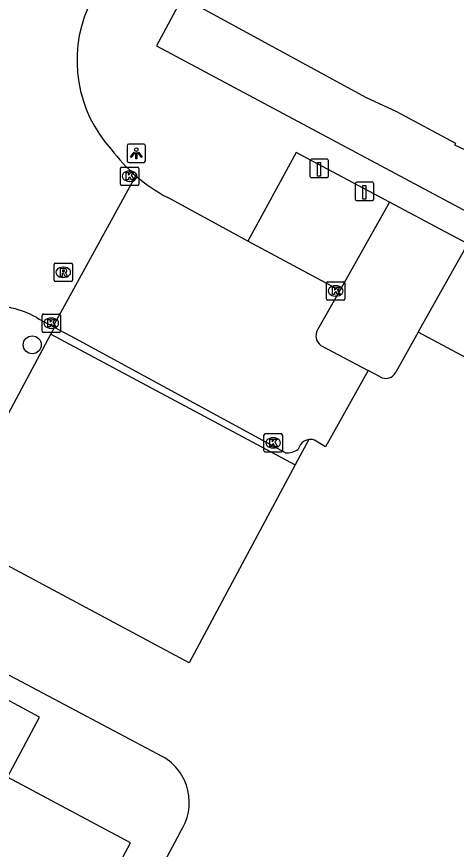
# Model space of a CAD drawing. Extents: x 159489 to 160304, y 383826 to 384530.
# Drawn here: x 159968.21 to 159992.11, y 384002.25 to 384047.54 of the extents above; entities that cross this region are included whole.
import ezdxf

# ---------------------------------------------------------------- set-up
doc = ezdxf.new("R2010")
doc.units = 0
for name, color, linetype in [('IMGEO_Boom', 7, 'Continuous'), ('IMGEO_Kolk', 7, 'Continuous'), ('IMGEO_Laadpaal', 7, 'Continuous'), ('IMGEO_Lichtpunt', 7, 'Continuous'), ('IMGEO_Open_loods', 7, 'Continuous'), ('IMGEO_Pand', 7, 'Continuous'), ('IMGEO_Rijbaan_lokaal_gesloten', 7, 'Continuous'), ('IMGEO_Rijbaan_lokaal_open', 7, 'Continuous'), ('IMGEO_Rioolput', 7, 'Continuous'), ('IMGEO_Voetpad_open', 7, 'Continuous')]:
    doc.layers.add(name, color=color, linetype=linetype)

msp = doc.modelspace()

# ---------------------------------------------------------------- linework, layer by layer
at = {"layer": 'IMGEO_Boom'}
msp.add_circle((159969.061, 384029.694), 0.489, dxfattribs=at)
at = {"layer": 'IMGEO_Kolk'}
for p, q in [((159973.848, 384038.437), (159973.848, 384039.289)), ((159973.923, 384039.363), (159974.775, 384039.363)), ((159974.849, 384039.289), (159974.849, 384038.437)), ((159974.336, 384039.143), (159974.361, 384039.143)), ((159974.775, 384038.363), (159973.923, 384038.363)), ((159974.359, 384038.583), (159974.334, 384038.583)), ((159985.047, 384032.199), (159985.047, 384033.051)), ((159985.122, 384033.125), (159985.974, 384033.125)), ((159985.535, 384032.905), (159985.56, 384032.905)), ((159986.048, 384033.051), (159986.048, 384032.199)), ((159985.974, 384032.125), (159985.122, 384032.125)), ((159985.558, 384032.345), (159985.533, 384032.345)), ((159969.593, 384030.444), (159969.593, 384031.296)), ((159969.668, 384031.37), (159970.52, 384031.37)), ((159970.081, 384031.15), (159970.106, 384031.15)), ((159970.594, 384031.296), (159970.594, 384030.444)), ((159970.104, 384030.59), (159970.079, 384030.59)), ((159970.52, 384030.37), (159969.668, 384030.37)), ((159981.65, 384023.937), (159981.65, 384024.789)), ((159981.725, 384024.863), (159982.577, 384024.863)), ((159982.651, 384024.789), (159982.651, 384023.937)), ((159982.138, 384024.643), (159982.163, 384024.643)), ((159982.577, 384023.863), (159981.725, 384023.863)), ((159982.161, 384024.083), (159982.136, 384024.083))]:
    msp.add_line(p, q, dxfattribs=at)
for points in [[(159973.848, 384038.437), (159973.848, 384039.289)], [(159973.923, 384039.363), (159974.775, 384039.363)], [(159974.849, 384039.289), (159974.849, 384038.437)], [(159974.169, 384039.063), (159974.292, 384039.063), (159974.292, 384038.912), (159974.422, 384039.063), (159974.586, 384039.063), (159974.44, 384038.912), (159974.593, 384038.663), (159974.441, 384038.663), (159974.356, 384038.827), (159974.292, 384038.76), (159974.292, 384038.663), (159974.169, 384038.663), (159974.169, 384039.063)], [(159974.775, 384038.363), (159973.923, 384038.363)], [(159985.047, 384032.199), (159985.047, 384033.051)], [(159985.122, 384033.125), (159985.974, 384033.125)], [(159986.048, 384033.051), (159986.048, 384032.199)], [(159985.368, 384032.825), (159985.491, 384032.825), (159985.491, 384032.674), (159985.621, 384032.825), (159985.785, 384032.825), (159985.639, 384032.674), (159985.792, 384032.425), (159985.64, 384032.425), (159985.555, 384032.589), (159985.491, 384032.522), (159985.491, 384032.425), (159985.368, 384032.425), (159985.368, 384032.825)], [(159985.974, 384032.125), (159985.122, 384032.125)], [(159969.593, 384030.444), (159969.593, 384031.296)], [(159969.668, 384031.37), (159970.52, 384031.37)], [(159969.914, 384031.07), (159970.037, 384031.07), (159970.037, 384030.919), (159970.167, 384031.07), (159970.331, 384031.07), (159970.185, 384030.919), (159970.338, 384030.67), (159970.186, 384030.67), (159970.101, 384030.834), (159970.037, 384030.767), (159970.037, 384030.67), (159969.914, 384030.67), (159969.914, 384031.07)], [(159970.594, 384031.296), (159970.594, 384030.444)], [(159970.52, 384030.37), (159969.668, 384030.37)], [(159981.65, 384023.937), (159981.65, 384024.789)], [(159981.725, 384024.863), (159982.577, 384024.863)], [(159982.651, 384024.789), (159982.651, 384023.937)], [(159981.971, 384024.563), (159982.094, 384024.563), (159982.094, 384024.412), (159982.224, 384024.563), (159982.388, 384024.563), (159982.242, 384024.412), (159982.395, 384024.163), (159982.243, 384024.163), (159982.158, 384024.327), (159982.094, 384024.26), (159982.094, 384024.163), (159981.971, 384024.163), (159981.971, 384024.563)], [(159982.577, 384023.863), (159981.725, 384023.863)]]:
    msp.add_lwpolyline(points, dxfattribs=at)
for centre, start, end in [((159973.925, 384039.287), 91.552, 178.448), ((159973.925, 384039.287), 91.552, 178.448), ((159974.773, 384039.287), 1.552, 88.448), ((159974.773, 384039.287), 1.552, 88.448), ((159973.925, 384038.439), 181.552, 268.448), ((159973.925, 384038.439), 181.552, 268.448), ((159974.773, 384038.439), 271.552, 358.448), ((159974.773, 384038.439), 271.552, 358.448), ((159985.124, 384033.049), 91.552, 178.448), ((159985.124, 384033.049), 91.552, 178.448), ((159985.972, 384033.049), 1.552, 88.448), ((159985.972, 384033.049), 1.552, 88.448), ((159985.124, 384032.201), 181.552, 268.448), ((159985.124, 384032.201), 181.552, 268.448), ((159985.972, 384032.201), 271.552, 358.448), ((159985.972, 384032.201), 271.552, 358.448), ((159969.67, 384031.294), 91.552, 178.448), ((159969.67, 384031.294), 91.552, 178.448), ((159970.518, 384031.294), 1.552, 88.448), ((159970.518, 384031.294), 1.552, 88.448), ((159969.67, 384030.446), 181.552, 268.448), ((159969.67, 384030.446), 181.552, 268.448), ((159970.518, 384030.446), 271.552, 358.448), ((159970.518, 384030.446), 271.552, 358.448), ((159981.727, 384024.787), 91.552, 178.448), ((159981.727, 384024.787), 91.552, 178.448), ((159982.575, 384024.787), 1.552, 88.448), ((159982.575, 384024.787), 1.552, 88.448), ((159981.727, 384023.939), 181.552, 268.448), ((159981.727, 384023.939), 181.552, 268.448), ((159982.575, 384023.939), 271.552, 358.448), ((159982.575, 384023.939), 271.552, 358.448)]:
    msp.add_arc(centre, 0.0765, start, end, dxfattribs=at)
for centre, major_axis, ratio, start_param, end_param in [((159974.335, 384038.863), (-0.387, 0.002), 0.722429, 4.712389, 7.853982), ((159974.36, 384038.863), (-0.39, 0.002), 0.717154, 1.570796, 4.712389), ((159985.534, 384032.625), (-0.387, 0.002), 0.722429, 4.712389, 7.853982), ((159985.559, 384032.625), (-0.39, 0.002), 0.717154, 1.570796, 4.712389), ((159970.08, 384030.87), (-0.387, 0.002), 0.722429, 4.712389, 7.853982), ((159970.105, 384030.87), (-0.39, 0.002), 0.717154, 1.570796, 4.712389), ((159982.137, 384024.363), (-0.387, 0.002), 0.722429, 4.712389, 7.853982), ((159982.162, 384024.363), (-0.39, 0.002), 0.717154, 1.570796, 4.712389)]:
    msp.add_ellipse(centre, major_axis=major_axis, ratio=ratio, start_param=start_param, end_param=end_param, dxfattribs=at)
at = {"layer": 'IMGEO_Laadpaal'}
for p, q in [((159984.152, 384039.705), (159984.152, 384038.864)), ((159984.152, 384039.705), (159984.152, 384038.864)), ((159985.068, 384039.789), (159984.227, 384039.789)), ((159985.068, 384039.789), (159984.227, 384039.789)), ((159985.152, 384038.873), (159985.152, 384039.714)), ((159985.152, 384038.873), (159985.152, 384039.714)), ((159984.236, 384038.789), (159985.077, 384038.789)), ((159984.236, 384038.789), (159985.077, 384038.789)), ((159986.615, 384038.454), (159986.615, 384037.613)), ((159986.615, 384038.454), (159986.615, 384037.613)), ((159987.531, 384038.538), (159986.69, 384038.538)), ((159987.531, 384038.538), (159986.69, 384038.538)), ((159987.615, 384037.622), (159987.615, 384038.463)), ((159987.615, 384037.622), (159987.615, 384038.463)), ((159986.699, 384037.538), (159987.54, 384037.538)), ((159986.699, 384037.538), (159987.54, 384037.538))]:
    msp.add_line(p, q, dxfattribs=at)
for points in [[(159984.567, 384039.602), (159984.727, 384039.602), (159984.727, 384038.869), (159984.567, 384038.869), (159984.567, 384039.602)], [(159987.03, 384038.351), (159987.19, 384038.351), (159987.19, 384037.618), (159987.03, 384037.618), (159987.03, 384038.351)]]:
    msp.add_lwpolyline(points, dxfattribs=at)
for centre, start, end in [((159984.23, 384039.711), 92.4484, 184.2845), ((159984.23, 384039.711), 92.4484, 184.2845), ((159985.074, 384039.711), 2.4484, 94.2845), ((159985.074, 384039.711), 2.4484, 94.2845), ((159984.23, 384038.867), 182.4484, 274.2845), ((159984.23, 384038.867), 182.4484, 274.2845), ((159985.074, 384038.867), 272.4484, 4.2845), ((159985.074, 384038.867), 272.4484, 4.2845), ((159986.693, 384038.46), 92.4484, 184.2845), ((159986.693, 384038.46), 92.4484, 184.2845), ((159987.537, 384038.46), 2.4484, 94.2845), ((159987.537, 384038.46), 2.4484, 94.2845), ((159986.693, 384037.616), 182.4484, 274.2845), ((159986.693, 384037.616), 182.4484, 274.2845), ((159987.537, 384037.616), 272.4484, 4.2845), ((159987.537, 384037.616), 272.4484, 4.2845)]:
    msp.add_arc(centre, 0.0779, start, end, dxfattribs=at)
at = {"layer": 'IMGEO_Lichtpunt'}
for p, q in [((159975.119, 384040.609), (159974.311, 384040.609)), ((159975.119, 384040.609), (159974.311, 384040.609)), ((159974.217, 384040.514), (159974.217, 384039.707)), ((159974.217, 384040.514), (159974.217, 384039.707)), ((159975.213, 384039.707), (159975.213, 384040.514)), ((159975.213, 384039.707), (159975.213, 384040.514)), ((159974.311, 384039.613), (159975.119, 384039.613)), ((159974.311, 384039.613), (159975.119, 384039.613))]:
    msp.add_line(p, q, dxfattribs=at)
for points in [[(159974.591, 384040.178), (159974.63, 384040.15), (159974.442, 384039.888), (159974.404, 384039.915), (159974.591, 384040.178)], [(159974.693, 384040.13), (159974.74, 384040.13), (159974.74, 384039.808), (159974.693, 384039.808), (159974.693, 384040.13)], [(159974.803, 384040.15), (159974.841, 384040.177), (159975.028, 384039.915), (159974.989, 384039.887), (159974.803, 384040.15)]]:
    msp.add_lwpolyline(points, dxfattribs=at)
msp.add_circle((159974.716, 384040.312), 0.0994, dxfattribs=at)
for centre, start, end in [((159974.311, 384040.514), 90, 180), ((159974.311, 384040.514), 90, 180), ((159975.119, 384040.514), 0, 90), ((159975.119, 384040.514), 0, 90), ((159974.311, 384039.707), 180, 270), ((159974.311, 384039.707), 180, 270), ((159975.119, 384039.707), 270, 0), ((159975.119, 384039.707), 270, 360)]:
    msp.add_arc(centre, 0.0946, start, end, dxfattribs=at)
at = {"layer": 'IMGEO_Open_loods'}
for points in [[(159964.304, 384019.508), (159970.07, 384030.279)], [(159970.07, 384030.279), (159983.356, 384023.173)], [(159983.356, 384023.173), (159977.588, 384012.397), (159964.304, 384019.508)]]:
    msp.add_lwpolyline(points, dxfattribs=at)
at = {"layer": 'IMGEO_Pand'}
for points in [[(159977.223, 384048.598), (159987.204, 384043.143), (159988.813, 384042.4), (159992.053, 384040.657), (159992.006, 384040.568), (159993.634, 384039.812), (159998.944, 384036.986)], [(159951.571, 383984.798), (159951.48, 383984.63), (159961.809, 383979.099), (159970.847, 383995.975), (159970.69, 383996.059), (159971.109, 383996.83), (159971.261, 383996.749), (159973.002, 384000), (159974.399, 384002.609), (159967.72, 384006.179), (159969.459, 384009.45), (159959.26, 384014.929), (159951.266, 384000), (159946.709, 383991.489)]]:
    msp.add_lwpolyline(points, dxfattribs=at)
at = {"layer": 'IMGEO_Rijbaan_lokaal_gesloten'}
for points in [[(159970.194, 384030.683), (159974.682, 384038.892)], [(159969.306, 384031.172), (159969.429, 384031.089), (159970.194, 384030.683)]]:
    msp.add_lwpolyline(points, dxfattribs=at)
for centre, radius, start, end in [((159978.703, 384045.162), 7.212, 156.8492, 222.0391), ((159980.701, 384045.811), 9.171, 216.6871, 228.979), ((159966.708, 384026.463), 5.378, 61.1112, 92.2692)]:
    msp.add_arc(centre, radius, start, end, dxfattribs=at)
at = {"layer": 'IMGEO_Rijbaan_lokaal_open'}
for points in [[(159980.781, 384035.33), (159976.43, 384037.698)], [(159985.774, 384032.657), (159980.781, 384035.33)], [(159985.774, 384032.657), (159984.563, 384030.504)], [(159970.07, 384030.279), (159970.265, 384030.644)], [(159970.265, 384030.644), (159970.194, 384030.683)], [(159982.829, 384023.814), (159971.425, 384030.014), (159970.265, 384030.644)], [(159990.033, 384030.375), (159988.813, 384028.204)], [(159994.052, 384028.245), (159993.218, 384028.677), (159990.033, 384030.375)], [(159984.745, 384029.661), (159987.323, 384028.299)], [(159987.323, 384028.299), (159984.995, 384024.147), (159984.492, 384024.462)], [(159987.97, 384027.958), (159987.323, 384028.299)], [(159984.09, 384024.544), (159983.356, 384023.173)], [(159983.63, 384024.269), (159983.516, 384024.017)], [(159958.364, 384016.739), (159976.14, 384007.304)], [(159977.092, 384003.181), (159975.389, 384000), (159962.086, 383975.156)]]:
    msp.add_lwpolyline(points, dxfattribs=at)
for centre, radius, start, end in [((159980.646, 384045.747), 9.087, 228.9753, 242.3534), ((159985.129, 384030.185), 0.65, 150.6118, 233.754), ((159988.282, 384028.456), 0.588, 237.9271, 334.609), ((159984.161, 384023.903), 0.645, 96.3042, 145.4399), ((159984.17, 384023.908), 0.641, 59.7945, 97.1474), ((159982.888, 384024.878), 1.065, 266.8148, 306.1088), ((159974.724, 384004.806), 2.872, 325.549, 60.4544)]:
    msp.add_arc(centre, radius, start, end, dxfattribs=at)
at = {"layer": 'IMGEO_Rioolput'}
for p, q in [((159970.243, 384033.211), (159970.243, 384034.063)), ((159970.318, 384034.137), (159971.17, 384034.137)), ((159970.731, 384033.917), (159970.756, 384033.917)), ((159971.244, 384034.063), (159971.244, 384033.211)), ((159970.754, 384033.357), (159970.729, 384033.357)), ((159971.17, 384033.137), (159970.318, 384033.137))]:
    msp.add_line(p, q, dxfattribs=at)
for points in [[(159970.243, 384033.211), (159970.243, 384034.063)], [(159970.318, 384034.137), (159971.17, 384034.137)], [(159970.832, 384033.835), (159970.58, 384033.837), (159970.58, 384033.437)], [(159971.244, 384034.063), (159971.244, 384033.211)], [(159970.58, 384033.437), (159970.704, 384033.437), (159970.704, 384033.599), (159970.715, 384033.599)], [(159970.758, 384033.756), (159970.704, 384033.756), (159970.704, 384033.675)], [(159970.704, 384033.675), (159970.756, 384033.675)], [(159970.762, 384033.57), (159970.833, 384033.437), (159970.973, 384033.437), (159970.908, 384033.563)], [(159971.17, 384033.137), (159970.318, 384033.137)]]:
    msp.add_lwpolyline(points, dxfattribs=at)
for centre, radius, start, end in [((159970.32, 384034.061), 0.0765, 91.552, 178.448), ((159970.32, 384034.061), 0.0765, 91.552, 178.448), ((159970.831, 384033.725), 0.109, 350.3612, 89.416), ((159971.168, 384034.061), 0.0765, 1.552, 88.448), ((159971.168, 384034.061), 0.0765, 1.552, 88.448), ((159970.714, 384033.546), 0.0533, 26.0293, 88.6989), ((159970.74, 384033.864), 0.19, 274.7715, 282.9687), ((159970.764, 384033.66), 0.0964, 77.0061, 93.1865), ((159970.778, 384033.717), 0.0378, 276.6634, 79.6772), ((159970.829, 384033.725), 0.112, 277.5842, 350.9817), ((159970.813, 384033.51), 0.108, 29.5134, 73.7905), ((159970.32, 384033.213), 0.0765, 181.552, 268.448), ((159970.32, 384033.213), 0.0765, 181.552, 268.448), ((159971.168, 384033.213), 0.0765, 271.552, 358.448), ((159971.168, 384033.213), 0.0765, 271.552, 358.448)]:
    msp.add_arc(centre, radius, start, end, dxfattribs=at)
for centre, major_axis, ratio, start_param, end_param in [((159970.73, 384033.637), (-0.387, 0.002), 0.722429, 4.712389, 7.853982), ((159970.755, 384033.637), (-0.39, 0.002), 0.717154, 1.570796, 4.712389)]:
    msp.add_ellipse(centre, major_axis=major_axis, ratio=ratio, start_param=start_param, end_param=end_param, dxfattribs=at)
at = {"layer": 'IMGEO_Voetpad_open'}
for points in [[(159977.223, 384048.598), (159975.813, 384045.96), (159997.515, 384034.347)], [(159988.473, 384037.455), (159983.393, 384040.16), (159980.781, 384035.33)], [(159988.473, 384037.455), (159985.774, 384032.657)], [(159992.733, 384035.186), (159991.544, 384035.829), (159988.473, 384037.455)], [(159990.033, 384030.375), (159992.733, 384035.186)]]:
    msp.add_lwpolyline(points, dxfattribs=at)

doc.saveas('drawing.dxf')
